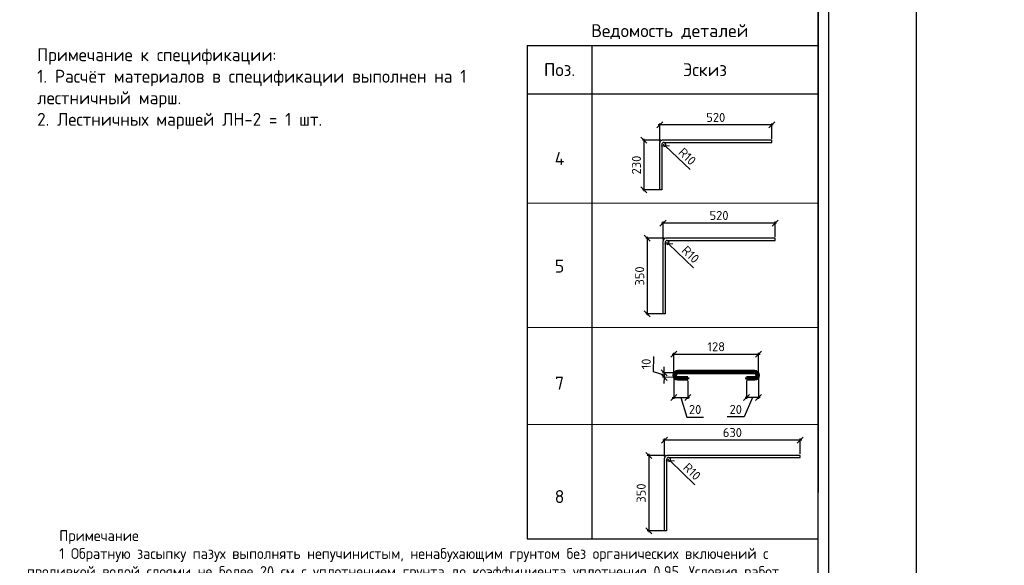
# Model space of a CAD drawing. Header units: millimetres. Extents: x 125896 to 2572636, y -120305 to 130347.
# Tile 316 of 320: x 440772 to 463621, y 95470 to 108136. Entities that reach past the tile are written whole.
import ezdxf

# ---------------------------------------------------------------- set-up
doc = ezdxf.new("R2010")
doc.units = ezdxf.units.MM
doc.linetypes.add('CENTER', pattern=[2, 1.25, -0.25, 0.25, -0.25])
doc.layers.add('11', color=7, linetype='Continuous')
doc.layers.add('Столовая - обозначения', color=7, linetype='Continuous')
for name, color, linetype, lineweight in [('ОСИ', 7, 'CENTER', 15), ('Основная 0.60', 142, 'Continuous', 60), ('Столовая Двери и окна', 7, 'Continuous', 15), ('ТЕКСТ', 7, 'Continuous', 15)]:
    doc.layers.add(name, color=color, linetype=linetype, lineweight=lineweight)
doc.styles.add('GOST-2.304_Type-B', font='GOST Common.ttf')
doc.styles.get("Standard").update_dxf_attribs({"font": 'isocpeur.ttf'})
doc.styles.add('ГОСТ', font='isocpeur.ttf')
doc.dimstyles.new('Осевые', dxfattribs={"dimscale": 0.7, "dimtxt": 450, "dimasz": 400, "dimexe": 100, "dimexo": 100, "dimgap": 100, "dimtad": 1, "dimdec": 0, "dimzin": 0, "dimdsep": 46, "dimtxsty": 'Standard', "dimblk": 'OBLIQUE', "dimcen": 9, "dimdle": 100, "dimazin": 0, "dimtm": 1e-09, "dimtfac": 1, "dimtdec": 0, "dimtofl": 0, "dimtmove": 0, "dimatfit": 3, "dimfxl": 1, "dimtolj": 1, "dimtzin": 0, "dimarcsym": 0})

# ---------------------------------------------------------------- blocks, each defined once
blk = doc.blocks.new('Штамп')
at = {"layer": '11'}
blk.add_line((311470, 84178), (311470, 126228), dxfattribs=at)
at = {"layer": '11', "lineweight": 30}
blk.add_line((311220, 84428), (311220, 125978), dxfattribs=at)
blk = doc.blocks.new('_OBLIQUE')
at = {"color": 0, "linetype": 'ByBlock'}
blk.add_line((-0.5, -0.5), (0.5, 0.5), dxfattribs=at)
blk = doc.blocks.new('*D371')
at = {"layer": 'Defpoints', "color": 0, "linetype": 'ByBlock', "lineweight": 20, "ltscale": 13, "transparency": 16777216}
for p in [(457919, 99882), (457641, 99790), (457641, 99367)]:
    blk.add_point(p, dxfattribs=at)
at = {"layer": 'ОСИ', "color": 0, "linetype": 'ByBlock', "lineweight": -2, "ltscale": 13, "transparency": 16777216}
for p, q in [((457641, 99755), (457641, 99332)), ((457919, 99847), (457919, 99332)), ((457780, 99367), (457585, 98914)), ((457954, 99367), (457606, 99367)), ((457585, 98914), (457193, 98914))]:
    blk.add_line(p, q, dxfattribs=at)
at = {"layer": 'ОСИ', "color": 0, "linetype": 'ByBlock', "lineweight": -2, "ltscale": 13, "transparency": 16777216, "xscale": 140, "yscale": 140, "zscale": 140, "rotation": 180}
blk.add_blockref('_OBLIQUE', (457641, 99367), dxfattribs=at)
at = {"layer": 'ОСИ', "color": 0, "linetype": 'ByBlock', "lineweight": -2, "ltscale": 13, "transparency": 16777216, "xscale": 140, "yscale": 140, "zscale": 140}
blk.add_blockref('_OBLIQUE', (457919, 99367), dxfattribs=at)
at = {"layer": 'ОСИ', "color": 0, "linetype": 'ByBlock', "ltscale": 13, "transparency": 16777216, "insert": (457389, 99089), "char_height": 210, "attachment_point": 5}
blk.add_mtext('\\A1;20', dxfattribs=at)
blk = doc.blocks.new('*D372')
at = {"layer": 'Defpoints', "color": 0, "linetype": 'ByBlock', "lineweight": 20, "ltscale": 13, "transparency": 16777216}
for p in [(455950, 99882), (456277, 99790), (456277, 99367)]:
    blk.add_point(p, dxfattribs=at)
at = {"layer": 'ОСИ', "color": 0, "linetype": 'ByBlock', "lineweight": -2, "ltscale": 13, "transparency": 16777216}
for p, q in [((455950, 99847), (455950, 99332)), ((456277, 99755), (456277, 99332)), ((455915, 99367), (456312, 99367)), ((456114, 99367), (456250, 98912)), ((456250, 98912), (456642, 98912))]:
    blk.add_line(p, q, dxfattribs=at)
at = {"layer": 'ОСИ', "color": 0, "linetype": 'ByBlock', "lineweight": -2, "ltscale": 13, "transparency": 16777216, "xscale": 140, "yscale": 140, "zscale": 140, "rotation": 180}
blk.add_blockref('_OBLIQUE', (455950, 99367), dxfattribs=at)
at = {"layer": 'ОСИ', "color": 0, "linetype": 'ByBlock', "lineweight": -2, "ltscale": 13, "transparency": 16777216, "xscale": 140, "yscale": 140, "zscale": 140}
blk.add_blockref('_OBLIQUE', (456277, 99367), dxfattribs=at)
at = {"layer": 'ОСИ', "color": 0, "linetype": 'ByBlock', "ltscale": 13, "transparency": 16777216, "insert": (456446, 99087), "char_height": 210, "attachment_point": 5}
blk.add_mtext('\\A1;20', dxfattribs=at)
blk = doc.blocks.new('*D373')
at = {"layer": 'Defpoints', "color": 0, "linetype": 'ByBlock', "lineweight": 20, "ltscale": 13, "transparency": 16777216}
for p in [(457919, 100370), (455952, 99902), (457919, 99881)]:
    blk.add_point(p, dxfattribs=at)
at = {"layer": 'ОСИ', "color": 0, "linetype": 'ByBlock', "lineweight": -2, "ltscale": 13, "transparency": 16777216}
for p, q in [((455917, 100370), (457954, 100370)), ((455952, 99937), (455952, 100405)), ((457919, 99916), (457919, 100405))]:
    blk.add_line(p, q, dxfattribs=at)
at = {"layer": 'ОСИ', "color": 0, "linetype": 'ByBlock', "lineweight": -2, "ltscale": 13, "transparency": 16777216, "xscale": 140, "yscale": 140, "zscale": 140, "rotation": 180}
blk.add_blockref('_OBLIQUE', (455952, 100370), dxfattribs=at)
at = {"layer": 'ОСИ', "color": 0, "linetype": 'ByBlock', "lineweight": -2, "ltscale": 13, "transparency": 16777216, "xscale": 140, "yscale": 140, "zscale": 140}
blk.add_blockref('_OBLIQUE', (457919, 100370), dxfattribs=at)
at = {"layer": 'ОСИ', "color": 0, "linetype": 'ByBlock', "ltscale": 13, "transparency": 16777216, "insert": (456936, 100545), "char_height": 210, "width": 348.61, "attachment_point": 5}
blk.add_mtext('\\A1;128', dxfattribs=at)
blk = doc.blocks.new('*D374')
at = {"layer": 'Defpoints', "color": 0, "linetype": 'ByBlock', "lineweight": 20, "ltscale": 13, "transparency": 16777216}
for p in [(455625, 105692), (458225, 105337), (455625, 105275)]:
    blk.add_point(p, dxfattribs=at)
at = {"layer": 'ОСИ', "color": 0, "linetype": 'ByBlock', "lineweight": -2, "ltscale": 13, "transparency": 16777216}
for p, q in [((458260, 105692), (455590, 105692)), ((455625, 105310), (455625, 105727)), ((458225, 105372), (458225, 105727))]:
    blk.add_line(p, q, dxfattribs=at)
at = {"layer": 'ОСИ', "color": 0, "linetype": 'ByBlock', "lineweight": -2, "ltscale": 13, "transparency": 16777216, "xscale": 140, "yscale": 140, "zscale": 140, "rotation": 180}
blk.add_blockref('_OBLIQUE', (455625, 105692), dxfattribs=at)
at = {"layer": 'ОСИ', "color": 0, "linetype": 'ByBlock', "lineweight": -2, "ltscale": 13, "transparency": 16777216, "xscale": 140, "yscale": 140, "zscale": 140}
blk.add_blockref('_OBLIQUE', (458225, 105692), dxfattribs=at)
at = {"layer": 'ОСИ', "color": 0, "linetype": 'ByBlock', "ltscale": 13, "transparency": 16777216, "insert": (456925, 105867), "char_height": 210, "attachment_point": 5}
blk.add_mtext('\\A1;520', dxfattribs=at)
blk = doc.blocks.new('*D375')
at = {"layer": 'Defpoints', "color": 0, "linetype": 'ByBlock', "lineweight": 20, "ltscale": 13, "transparency": 16777216}
for p in [(455685, 105337), (455259, 104187), (455650, 104187)]:
    blk.add_point(p, dxfattribs=at)
at = {"layer": 'ОСИ', "color": 0, "linetype": 'ByBlock', "lineweight": -2, "ltscale": 13, "transparency": 16777216}
for p, q in [((455650, 105337), (455224, 105337)), ((455259, 105372), (455259, 104152)), ((455615, 104187), (455224, 104187))]:
    blk.add_line(p, q, dxfattribs=at)
at = {"layer": 'ОСИ', "color": 0, "linetype": 'ByBlock', "lineweight": -2, "ltscale": 13, "transparency": 16777216, "xscale": 140, "yscale": 140, "zscale": 140}
for p, rotation in [((455259, 105337), 90), ((455259, 104187), 270)]:
    blk.add_blockref('_OBLIQUE', p, dxfattribs=dict(at, rotation=rotation))
at = {"layer": 'ОСИ', "color": 0, "linetype": 'ByBlock', "ltscale": 13, "transparency": 16777216, "insert": (455084, 104762), "char_height": 210, "attachment_point": 5, "rotation": 90}
blk.add_mtext('\\A1;230', dxfattribs=at)
blk = doc.blocks.new('*D376')
at = {"layer": 'Defpoints', "color": 0, "linetype": 'ByBlock', "lineweight": 20, "ltscale": 13, "transparency": 16777216}
for p in [(455721, 105241), (455754, 105209)]:
    blk.add_point(p, dxfattribs=at)
at = {"layer": 'ОСИ', "color": 0, "linetype": 'ByBlock', "lineweight": -2, "ltscale": 13, "transparency": 16777216}
for p, q in [((455715, 105241), (455727, 105241)), ((455721, 105235), (455721, 105247)), ((456329, 104655), (455754, 105209))]:
    blk.add_line(p, q, dxfattribs=at)
blk.add_arc((455721, 105241), 46.3, 272.7104, 42.8618, dxfattribs=at)
at = {"layer": 'ОСИ', "color": 0, "linetype": 'ByBlock', "lineweight": -2, "ltscale": 13, "transparency": 16777216, "xscale": 140, "yscale": 140, "zscale": 140, "rotation": 136.0434265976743}
blk.add_blockref('_OBLIQUE', (455754, 105209), dxfattribs=at)
at = {"layer": 'ОСИ', "color": 0, "linetype": 'ByBlock', "ltscale": 13, "transparency": 16777216, "insert": (456264, 104961), "char_height": 210, "attachment_point": 5, "rotation": 316.0434}
blk.add_mtext('\\A1;R10', dxfattribs=at)
blk = doc.blocks.new('*D322')
at = {"layer": 'Defpoints', "color": 0, "linetype": 'ByBlock', "lineweight": 20, "ltscale": 13, "transparency": 16777216}
for p in [(455701, 103416), (458301, 103061), (455701, 102999)]:
    blk.add_point(p, dxfattribs=at)
at = {"layer": 'ОСИ', "color": 0, "linetype": 'ByBlock', "lineweight": -2, "ltscale": 13, "transparency": 16777216}
for p, q in [((458336, 103416), (455666, 103416)), ((455701, 103034), (455701, 103451)), ((458301, 103096), (458301, 103451))]:
    blk.add_line(p, q, dxfattribs=at)
at = {"layer": 'ОСИ', "color": 0, "linetype": 'ByBlock', "lineweight": -2, "ltscale": 13, "transparency": 16777216, "xscale": 140, "yscale": 140, "zscale": 140, "rotation": 180}
blk.add_blockref('_OBLIQUE', (455701, 103416), dxfattribs=at)
at = {"layer": 'ОСИ', "color": 0, "linetype": 'ByBlock', "lineweight": -2, "ltscale": 13, "transparency": 16777216, "xscale": 140, "yscale": 140, "zscale": 140}
blk.add_blockref('_OBLIQUE', (458301, 103416), dxfattribs=at)
at = {"layer": 'ОСИ', "color": 0, "linetype": 'ByBlock', "ltscale": 13, "transparency": 16777216, "insert": (457001, 103591), "char_height": 210, "attachment_point": 5}
blk.add_mtext('\\A1;520', dxfattribs=at)
blk = doc.blocks.new('*D323')
at = {"layer": 'Defpoints', "color": 0, "linetype": 'ByBlock', "lineweight": 20, "ltscale": 13, "transparency": 16777216}
for p in [(455761, 103061), (455335, 101311), (455751, 101311)]:
    blk.add_point(p, dxfattribs=at)
at = {"layer": 'ОСИ', "color": 0, "linetype": 'ByBlock', "lineweight": -2, "ltscale": 13, "transparency": 16777216}
for p, q in [((455726, 103061), (455300, 103061)), ((455335, 103096), (455335, 101276)), ((455716, 101311), (455300, 101311))]:
    blk.add_line(p, q, dxfattribs=at)
at = {"layer": 'ОСИ', "color": 0, "linetype": 'ByBlock', "lineweight": -2, "ltscale": 13, "transparency": 16777216, "xscale": 140, "yscale": 140, "zscale": 140}
for p, rotation in [((455335, 103061), 90), ((455335, 101311), 270)]:
    blk.add_blockref('_OBLIQUE', p, dxfattribs=dict(at, rotation=rotation))
at = {"layer": 'ОСИ', "color": 0, "linetype": 'ByBlock', "ltscale": 13, "transparency": 16777216, "insert": (455160, 102186), "char_height": 210, "attachment_point": 5, "rotation": 90}
blk.add_mtext('\\A1;350', dxfattribs=at)
blk = doc.blocks.new('*D324')
at = {"layer": 'Defpoints', "color": 0, "linetype": 'ByBlock', "lineweight": 20, "ltscale": 13, "transparency": 16777216}
for p in [(455797, 102965), (455831, 102933)]:
    blk.add_point(p, dxfattribs=at)
at = {"layer": 'ОСИ', "color": 0, "linetype": 'ByBlock', "lineweight": -2, "ltscale": 13, "transparency": 16777216}
for p, q in [((455791, 102965), (455803, 102965)), ((455797, 102959), (455797, 102971)), ((456405, 102379), (455831, 102933))]:
    blk.add_line(p, q, dxfattribs=at)
blk.add_arc((455797, 102965), 46.3, 272.7104, 42.8618, dxfattribs=at)
at = {"layer": 'ОСИ', "color": 0, "linetype": 'ByBlock', "lineweight": -2, "ltscale": 13, "transparency": 16777216, "xscale": 140, "yscale": 140, "zscale": 140, "rotation": 136.0434265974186}
blk.add_blockref('_OBLIQUE', (455831, 102933), dxfattribs=at)
at = {"layer": 'ОСИ', "color": 0, "linetype": 'ByBlock', "ltscale": 13, "transparency": 16777216, "insert": (456340, 102685), "char_height": 210, "attachment_point": 5, "rotation": 316.0434}
blk.add_mtext('\\A1;R10', dxfattribs=at)
blk = doc.blocks.new('*D377')
at = {"layer": 'Defpoints', "color": 0, "linetype": 'ByBlock', "lineweight": 20, "ltscale": 13, "transparency": 16777216}
for p in [(456042, 99935), (455725, 99834), (456040, 99829)]:
    blk.add_point(p, dxfattribs=at)
at = {"layer": 'ОСИ', "color": 0, "linetype": 'ByBlock', "lineweight": -2, "ltscale": 13, "transparency": 16777216}
for p, q in [((455482, 99965), (455489, 100315)), ((455727, 99940), (455729, 100080)), ((455726, 99887), (455482, 99965)), ((456007, 99935), (455692, 99941)), ((455727, 99940), (455725, 99834)), ((456005, 99829), (455690, 99835)), ((455725, 99834), (455722, 99694))]:
    blk.add_line(p, q, dxfattribs=at)
at = {"layer": 'ОСИ', "color": 0, "linetype": 'ByBlock', "lineweight": -2, "ltscale": 13, "transparency": 16777216, "xscale": 140, "yscale": 140, "zscale": 140}
for p, rotation in [((455725, 99834), 88.95656658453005), ((455727, 99940), 268.95656658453)]:
    blk.add_blockref('_OBLIQUE', p, dxfattribs=dict(at, rotation=rotation))
at = {"layer": 'ОСИ', "color": 0, "linetype": 'ByBlock', "ltscale": 13, "transparency": 16777216, "insert": (455311, 100143), "char_height": 210, "attachment_point": 5, "rotation": 88.9566}
blk.add_mtext('\\A1;10', dxfattribs=at)
blk = doc.blocks.new('*D319')
at = {"layer": 'Defpoints', "color": 0, "linetype": 'ByBlock', "lineweight": 25, "ltscale": 13, "transparency": 16777216}
for p in [(455735, 98377), (458887, 98022), (455735, 97960)]:
    blk.add_point(p, dxfattribs=at)
at = {"layer": 'ОСИ', "color": 0, "linetype": 'ByBlock', "lineweight": -2, "ltscale": 13, "transparency": 16777216}
for p, q in [((458922, 98377), (455700, 98377)), ((455735, 97995), (455735, 98412)), ((458887, 98057), (458887, 98412))]:
    blk.add_line(p, q, dxfattribs=at)
at = {"layer": 'ОСИ', "color": 0, "linetype": 'ByBlock', "lineweight": -2, "ltscale": 13, "transparency": 16777216, "xscale": 140, "yscale": 140, "zscale": 140, "rotation": 180}
blk.add_blockref('_OBLIQUE', (455735, 98377), dxfattribs=at)
at = {"layer": 'ОСИ', "color": 0, "linetype": 'ByBlock', "lineweight": -2, "ltscale": 13, "transparency": 16777216, "xscale": 140, "yscale": 140, "zscale": 140}
blk.add_blockref('_OBLIQUE', (458887, 98377), dxfattribs=at)
at = {"layer": 'ОСИ', "color": 0, "linetype": 'ByBlock', "ltscale": 13, "transparency": 16777216, "insert": (457311, 98552), "char_height": 210, "attachment_point": 5}
blk.add_mtext('\\A1;630', dxfattribs=at)
blk = doc.blocks.new('*D320')
at = {"layer": 'Defpoints', "color": 0, "linetype": 'ByBlock', "lineweight": 25, "ltscale": 13, "transparency": 16777216}
for p in [(455795, 98022), (455369, 96272), (455785, 96272)]:
    blk.add_point(p, dxfattribs=at)
at = {"layer": 'ОСИ', "color": 0, "linetype": 'ByBlock', "lineweight": -2, "ltscale": 13, "transparency": 16777216}
for p, q in [((455760, 98022), (455334, 98022)), ((455369, 98057), (455369, 96237)), ((455750, 96272), (455334, 96272))]:
    blk.add_line(p, q, dxfattribs=at)
at = {"layer": 'ОСИ', "color": 0, "linetype": 'ByBlock', "lineweight": -2, "ltscale": 13, "transparency": 16777216, "xscale": 140, "yscale": 140, "zscale": 140}
for p, rotation in [((455369, 98022), 90), ((455369, 96272), 270)]:
    blk.add_blockref('_OBLIQUE', p, dxfattribs=dict(at, rotation=rotation))
at = {"layer": 'ОСИ', "color": 0, "linetype": 'ByBlock', "ltscale": 13, "transparency": 16777216, "insert": (455194, 97147), "char_height": 210, "attachment_point": 5, "rotation": 90}
blk.add_mtext('\\A1;350', dxfattribs=at)
blk = doc.blocks.new('*D321')
at = {"layer": 'Defpoints', "color": 0, "linetype": 'ByBlock', "lineweight": 25, "ltscale": 13, "transparency": 16777216}
for p in [(455831, 97926), (455865, 97894)]:
    blk.add_point(p, dxfattribs=at)
at = {"layer": 'ОСИ', "color": 0, "linetype": 'ByBlock', "lineweight": -2, "ltscale": 13, "transparency": 16777216}
for p, q in [((455825, 97926), (455838, 97926)), ((455831, 97920), (455831, 97932)), ((456439, 97340), (455865, 97894))]:
    blk.add_line(p, q, dxfattribs=at)
blk.add_arc((455831, 97926), 46.3, 272.7104, 42.8618, dxfattribs=at)
at = {"layer": 'ОСИ', "color": 0, "linetype": 'ByBlock', "lineweight": -2, "ltscale": 13, "transparency": 16777216, "xscale": 140, "yscale": 140, "zscale": 140, "rotation": 136.0434265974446}
blk.add_blockref('_OBLIQUE', (455865, 97894), dxfattribs=at)
at = {"layer": 'ОСИ', "color": 0, "linetype": 'ByBlock', "ltscale": 13, "transparency": 16777216, "insert": (456374, 97646), "char_height": 210, "attachment_point": 5, "rotation": 316.0434}
blk.add_mtext('\\A1;R10', dxfattribs=at)

msp = doc.modelspace()

# ---------------------------------------------------------------- linework, layer by layer
at = {"color": 18, "lineweight": 30, "true_color": 0x000000, "transparency": 33554687}
for p, q in [((459300.2, 122414), (459300.2, 97157)), ((459300.2, 110291.9), (459300.2, 100096.9)), ((452550.2, 107538.5), (459300.2, 107538.5)), ((452550.2, 107538.5), (452550.2, 96086.6)), ((454050.2, 107538.5), (454050.2, 96086.6)), ((452550.2, 106413.5), (459300.2, 106413.5)), ((452550.2, 96086.6), (459300.2, 96086.6))]:
    msp.add_line(p, q, dxfattribs=at)
at = {"layer": 'ОСИ', "linetype": 'ByBlock', "ltscale": 13}
for p, q in [((452550.2, 103875), (459300.2, 103875)), ((452550.2, 103875), (459300.2, 103875)), ((452550.2, 100990.3), (459300.2, 100990.3)), ((452550.2, 98738.6), (459300.2, 98738.6))]:
    msp.add_line(p, q, dxfattribs=at)
at = {"layer": 'Основная 0.60'}
for p, q in [((456041.9, 99973.5), (457827, 99973.5)), ((456041.9, 99934.6), (457827, 99934.6)), ((456041.9, 99828.7), (456277.3, 99828.7)), ((456041.9, 99789.8), (456277.3, 99789.8)), ((456277.3, 99828.7), (456277.3, 99789.8)), ((457640.7, 99828.7), (457827, 99828.7)), ((457640.7, 99828.7), (457640.7, 99789.8)), ((457827, 99789.8), (457640.7, 99789.8))]:
    msp.add_line(p, q, dxfattribs=at)
for centre, radius, start, end in [((456041.9, 99881.6), 91.8, 90, 270), ((456041, 99881.6), 53, 88.95657, 271.04343), ((457827, 99881.6), 91.8, 270, 90), ((457828, 99881.6), 53, 268.95657, 91.04343)]:
    msp.add_arc(centre, radius, start, end, dxfattribs=at)
at = {"layer": 'Столовая Двери и окна', "color": 3, "lineweight": 30}
msp.add_lwpolyline([(209562.5, 75920.9), (461581.5, 75920.9), (461581.5, 130347.2), (209562.5, 130347.2)], close=True, dxfattribs=at)
at = {"layer": 'Столовая Двери и окна', "color": 146, "lineweight": 30, "true_color": 0x105689}
for points in [[(455719.4, 105287.2), (458224.9, 105287.2), (458224.9, 105337.2), (455685, 105337.2), (455685, 105337.2), (455685, 105337.2)], [(455674.9, 105245.3), (455674.9, 104187.2), (455624.9, 104187.2), (455624.9, 105274.9)], [(455795.5, 103011.3), (458301.1, 103011.3), (458301.1, 103061.3), (455761.2, 103061.3), (455761.2, 103061.3), (455761.2, 103061.3)], [(455751.1, 102969.3), (455751.1, 101311.3), (455701.1, 101311.3), (455701.1, 102999)], [(455829.5, 97972.2), (458886.8, 97972.2), (458886.8, 98022.2), (455795.2, 98022.2), (455795.2, 98022.2), (455795.2, 98022.2)], [(455785.1, 97930.2), (455785.1, 96272.2), (455735.1, 96272.2), (455735.1, 97959.8)]]:
    msp.add_lwpolyline(points, dxfattribs=at)
for centre, radius, start, end in [((455693.4, 105269), 68.8, 97.03929, 175.07833), ((455721.1, 105241.1), 46.3, 86.19482, 184.74031), ((455769.6, 102993.1), 68.8, 97.03929, 175.07833), ((455797.2, 102965.1), 46.3, 86.19482, 184.74031), ((455803.6, 97953.9), 68.8, 97.03929, 175.07833), ((455831.2, 97926), 46.3, 86.19482, 184.74031)]:
    msp.add_arc(centre, radius, start, end, dxfattribs=at)

# ---------------------------------------------------------------- block references
at = {"layer": 'Столовая - обозначения', "color": 252, "lineweight": 20, "true_color": 0x939598}
msp.add_blockref('Штамп', (148080.5, 0), dxfattribs=at)

# ---------------------------------------------------------------- texts
at = {"insert": (226281.3, 113282.4), "char_height": 250, "attachment_point": 1, "style": 'ГОСТ'}
msp.add_mtext_dynamic_manual_height_columns('\\A1;\\pi9384.38;{\\H1.5152x;\\P\\pi1250;Общие указания\\P\\pi250;}1.^IРабочая документация разработана в соответствии с заданием на проектирование, требованиями действующих технических регламентов, стандартов, сводов правил и других документов, содержащих установленные требования.\\P2.^IРабочая документация выполнена в соответствии со следующими нормативными и техническими документами:\\P-^IСП 20.13330.2016 "Нагрузки и Воздействия";\\P-^IСП 63.13330.2012 "Бетонные и железобетонные конструкции. Основные положения";\\P-^IСП 22.13330.2016 "Основания зданий и сооружений";\\P-^IСП 45.13330.2012 "Земляные сооружения, основания и фундаменты".\\P3.   За относительную отметку 0,000 принята отметка чистого пола первого этажа.\\P4.^IПеречень видов работ, для которых необходимо составлять акты освидетельствования скрытых работ:\\P-^Iармирование конструкций;\\P-^Iосвидетельствование опалубки перед бетонированием;\\P-^Iвыполнение сварочных работ;\\P-^Iотбор контрольных проб бетона;\\P-^Iсоответствие законченных железобетонных конструкций проекту с отображением качества работ;\\P-^Iустройство монолитных конструкций, выполняемых в зимнее время;  \\P\\pi0;  -    устройство гидроизоляции;\\P\\pi250;-^Iуплотнение грунтов и обратную засыпку.\\PЗапрещается выполнение последующих работ при отсутствии актов освидетельствования предшествующих скрытых работ во всех случаях.\\P\\pi0;        5. Проект рассчитан на производство работ в период положительных температур. В случае выполнения работ при отрицательных температурах необходимо выполнять требования СНиП часть 3 по производству работ и ППР.\\P        6. При минимальной температуре воздуха до минус 15°С допускается: выдерживание бетона в конструкции методом термоса, при предварительном разогреве бетонной смеси, форсированный электроразогрев бетона в конструкции с повторным уплотнением.\\P\\pi250;При минимальной температуре воздуха до минус 25°С допускается: обогрев бетона в греющей опалубке с помощью низкотемпературных электронагревателей, электродный сквозной прогрев бетона, электрообогрев с помощью греющего провода.\\P\\pi0;7. При отрицательной температуре воздуха уплотнение грунта обратной засыпки в траншеях должно \\Pосуществляться до достижения коэффициента уплотнения 0,98. \\PВремя уплотнения грунта в зависимости от температуры воздуха: \\P\\pi250;-^Iпри t{\\H0.7x;\\So^ ;}-5, 90-120 минут; при t{\\H0.7x;\\So^ ;\\H1.42857x;-10, 60-90 минут; }при t{\\H0.7x;\\So^ ;\\H1.42857x;-20, 40-60 минут; }при t{\\H0.7x;\\So^ ;\\H1.42857x;-30, 20-30 минут;\\P\\pi0;Работы по выполнению насыпей и обратных засыпок при отрицательных температурах должны производить с учетом следующих требований:\\P\\pi250;-^Iподготовку поверхности (основания) насыпи и обратных засыпок следует выполнять с полным удалением снега, льда, промерзшего слоя слабого и пучинистого грунта на всю его глубину;\\P-^Iотсыпку в насыпь и обратные засыпки грунтов необходимо производить при их природной влажности и в талом состоянии с содержанием комьев мерзлого грунта, не превышающим требований, приведенных в приложении М СП 45.13330.2017. Свод правил. Земляные сооружения, основания и фундаменты., и, как правило, на не промерзшие ранее отсыпанные и уплотненные слои. В отдельных случаях при согласовании с автором проекта допускается грунты отсыпать на непучинистые грунты, промерзшие на глубину не более 15 см;\\P-^Iпри пониженной влажности отсыпанных грунтов для их уплотнения следует применять более тяжелое грунтоуплотняющее оборудование; \\P-^Iработы по отсыпке и уплотнению каждого слоя должны выполнять в течение одной рабочей смены; - при выполнении насыпей из глинистых грунтов при обильном снеговыпадении все работы должны быть прекращены; - перерывы в работах по выполнению насыпей и обратных засыпок допускаются только при условиях, что за время перерыва глубина промерзания ранее уплотненных пучинистых грунтов не превысит 15 см или на время перерыва ранее уплотненные грунты утепляются специальными средствами (например, маловлажным рыхлым грунтом, который в последующем удаляется); - все работы по отсыпке грунтов и их уплотнению выполняют с повышенной интенсивностью.}', width=20474.372, gutter_width=5800, heights=[24436.9], dxfattribs=at)
at = {"layer": 'ТЕКСТ', "lineweight": 25, "char_height": 300, "attachment_point": 5}
for s, insert, width in [('Ведомость деталей', (455855.2, 107857.7), 6669.969), ('Поз.', (453300.2, 106976), 1200), ('Эскиз', (456675.2, 106976), 1200), ('4', (453300.2, 104913.5), 1200), ('5', (453300.2, 102415.1), 1200), ('7', (453300.2, 99699.3), 1200), ('8', (453300.2, 97065), 1200)]:
    msp.add_mtext(s, dxfattribs=dict(at, insert=insert, width=width))
at = {"layer": 'ТЕКСТ', "ltscale": 100, "insert": (441179.5, 107473.1), "char_height": 300, "width": 10777.216, "attachment_point": 1, "style": 'GOST-2.304_Type-B'}
msp.add_mtext('\\pt7200;Примечание к спецификации:\\P1. Расчёт материалов в спецификации выполнен на 1 лестничный марш.\\P2. Лестничных маршей ЛН-2 = 1 шт.', dxfattribs=at)
at = {"layer": 'ТЕКСТ', "ltscale": 100, "char_height": 250, "attachment_point": 1, "style": 'GOST-2.304_Type-B'}
for insert in [(354982.7, 96305.2), (440940.6, 96284.9)]:
    msp.add_mtext_dynamic_manual_height_columns('\\pi750;Примечание\\P1 Обратную засыпку пазух выполнять непучинистым, ненабухающим грунтом без органических включений с проливкой водой слоями не более 20 см с уплотнением грунта до коэффициента уплотнения 0,95. Условия работ по выполнению обратной засыпки при отрицательных температурах смотреть в общих указаниях лист 1.\\P2 При производстве земляных работ не допускать ухудшения свойств грунтов и качества подготовленного основания вследствие замачивания, промерзания, размыва, повреждения механизмами и транспортом.\\P3 Поз. 9 и 11 установить на хим. анкер BIT 200 (EASY FIX DIT-200) или аналог. Анкеровка выполняется в теле стен, ступеней и в теле плиты по всей длине с шагом 200 мм. Отверстие диаметром 12 мм.\\P4 При изготовлении пространственных арматурных каркасов соединение стержней выполнять при помощи вязальной проволоки. \\P5 Поз. 7 установить в шахматном порядке.\\P6 Выполнить обмазочную гидроизоляцию внутренних поверхностей вертикальных Ж/Б конструкций, соприкасающихся с грунтом под лестничным маршем за 2 раза. Материал гидроизоляции - Битумно-резиновая мастика Технониколь AquaMast\\P7 Выполнить укладку рулонной гидроизоляции Техноэласт ЭПП под устройство лестничного марша.', width=17507.725, gutter_width=1250, heights=[0], dxfattribs=dict(at, insert=insert))

# ---------------------------------------------------------------- dimensions: what is measured, and where the dimension line sits
at = {"layer": 'ОСИ', "linetype": 'ByBlock', "ltscale": 13}
for base, p1, p2, picture, middle in [((455624.9, 105692.4), (458224.9, 105337.2), (455624.9, 105274.9), '*D374', (456924.9, 105867.4)), ((455701.1, 103416.4), (458301.1, 103061.3), (455701.1, 102999), '*D322', (457001.1, 103591.4)), ((455735.1, 98377.3), (458886.8, 98022.2), (455735.1, 97959.8), '*D319', (457310.9, 98552.3))]:
    dim = msp.add_linear_dim(base=base, p1=p1, p2=p2, dimstyle='Осевые', override={"dimtxt": 300, "dimasz": 200, "dimexe": 50, "dimexo": 50, "dimlfac": 0.2, "dimdle": 50, "dimtmove": 1}, dxfattribs=at)
    dim.commit()
    dim.dimension.update_dxf_attribs({"geometry": picture, "text_midpoint": middle})
for base, p1, p2, picture, middle in [((455259.1, 104187.2), (455685, 105337.2), (455649.9, 104187.2), '*D375', (455084.1, 104762.2)), ((455335.2, 101311.3), (455761.2, 103061.3), (455751.1, 101311.3), '*D323', (455160.2, 102186.3)), ((455369.2, 96272.2), (455795.2, 98022.2), (455785.1, 96272.2), '*D320', (455194.2, 97147.2))]:
    dim = msp.add_linear_dim(base=base, p1=p1, p2=p2, angle=90, dimstyle='Осевые', override={"dimtxt": 300, "dimasz": 200, "dimexe": 50, "dimexo": 50, "dimlfac": 0.2, "dimdle": 50, "dimtmove": 1}, dxfattribs=at)
    dim.commit()
    dim.dimension.update_dxf_attribs({"geometry": picture, "text_midpoint": middle})
for center, mpoint, picture, middle in [((455721.1, 105241.1), (455754.4, 105208.9), '*D376', (456263.9, 104960.8)), ((455797.2, 102965.1), (455830.5, 102933), '*D324', (456340, 102684.9)), ((455831.2, 97926), (455864.5, 97893.9), '*D321', (456374, 97645.7))]:
    dim = msp.add_radius_dim(center=center, mpoint=mpoint, text='R10', dimstyle='Осевые', override={"dimtxt": 300, "dimasz": 200, "dimexe": 50, "dimexo": 50, "dimlfac": 0.2, "dimdle": 50, "dimtmove": 1}, dxfattribs=at)
    dim.commit()
    dim.dimension.update_dxf_attribs({"geometry": picture, "text_midpoint": middle})
for base, p1, p2, text, picture, middle in [((457918.8, 100369.6), (455952.3, 99901.6), (457918.8, 99880.7), '128', '*D373', (456935.6, 100544.6)), ((456277.3, 99366.8), (455950.1, 99881.6), (456277.3, 99789.8), '20', '*D372', (456320.2, 99086.8))]:
    dim = msp.add_linear_dim(base=base, p1=p1, p2=p2, text=text, dimstyle='Осевые', override={"dimtxt": 300, "dimasz": 200, "dimexe": 50, "dimexo": 50, "dimlfac": 0.2, "dimdle": 50, "dimtmove": 1}, dxfattribs=at)
    dim.commit()
    dim.dimension.update_dxf_attribs({"geometry": picture, "text_midpoint": middle})
dim = msp.add_aligned_dim(p1=(456041.9, 99934.6), p2=(456040, 99828.7), distance=-315.1, text='10', dimstyle='Осевые', override={"dimtxt": 300, "dimasz": 200, "dimexe": 50, "dimexo": 50, "dimlfac": 0.2, "dimdle": 50, "dimtmove": 1}, dxfattribs=at)
dim.commit()
dim.dimension.update_dxf_attribs({"geometry": '*D377', "text_midpoint": (455308.6, 100038.5)})
dim = msp.add_linear_dim(base=(457640.7, 99366.8), p1=(457918.8, 99881.6), p2=(457640.7, 99789.8), angle=180, text='20', dimstyle='Осевые', override={"dimtxt": 300, "dimasz": 200, "dimexe": 50, "dimexo": 50, "dimlfac": 0.2, "dimdle": 50, "dimtmove": 1}, dxfattribs=at)
dim.commit()
dim.dimension.update_dxf_attribs({"geometry": '*D371', "text_midpoint": (457514.6, 98913.9), "dimtype": 160})

doc.saveas('drawing.dxf')
